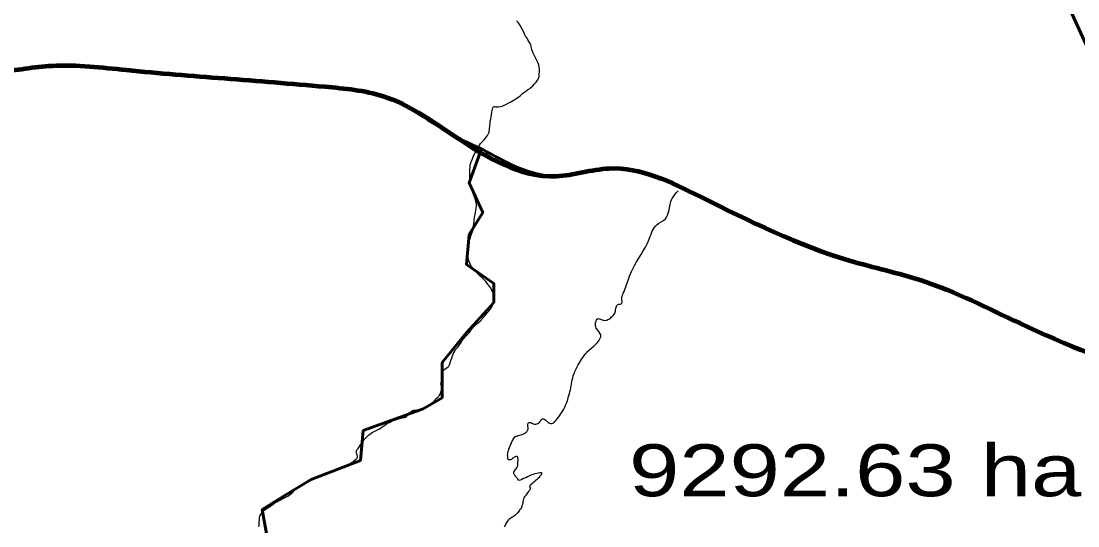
# Model space of a CAD drawing. Extents: x -1643653 to 4543381, y 1624270 to 13878484.
# Drawn here: x 707705 to 717870, y 8963952 to 8968811 of the extents above; entities that cross this region are included whole.
import ezdxf

# ---------------------------------------------------------------- set-up
doc = ezdxf.new("R2010")
doc.units = 0
doc.header["$LTSCALE"] = 200
doc.linetypes.add('LONG_DASH_SHORT_DASH', pattern=[9.9, 6, -1.2, 1.5, -1.2])
for name, color, linetype, lineweight in [('1', 7, 'Continuous', 13), ('24', 7, 'Continuous', 25), ('26', 7, 'Continuous', 106), ('27', 7, 'Continuous', 53), ('28', 7, 'Continuous', 53), ('29', 7, 'Continuous', 13), ('7', 7, 'LONG_DASH_SHORT_DASH', 60)]:
    doc.layers.add(name, color=color, linetype=linetype, lineweight=lineweight)
doc.layers.add('63', color=7, linetype='Continuous')

msp = doc.modelspace()

# ---------------------------------------------------------------- linework, layer by layer
at = {"layer": '1', "lineweight": 25}
msp.add_spline([(814781, 9009175.5), (814787.2, 9009173.4), (814796.9, 9009173.4), (814799.4, 9009172.4), (814805.1, 9009174.5), (814805.6, 9009176.5), (814811.7, 9009179.5), (814811.7, 9009179.5), (814801.5, 9009181), (814790.7, 9009181.5), (814784.1, 9009183.1), (814777.4, 9009185.1), (814778.4, 9009175.5)], degree=3, dxfattribs=at)
at = {"layer": '24'}
for points in [[(712690, 8968326.5), (712690.3, 8968347.4), (712687.7, 8968373.4), (712681.1, 8968396.6), (712670.7, 8968420.3), (712652.7, 8968457.2), (712635.7, 8968489.6), (712630.2, 8968501.8), (712618.7, 8968536.4), (712612.4, 8968563.2), (712607.7, 8968581.2), (712602.5, 8968594.8), (712582.9, 8968625.7), (712571.7, 8968645.8), (712556.8, 8968667.7), (712550.1, 8968679.4), (712536.4, 8968711.4), (712526.2, 8968733.8), (712504.6, 8968767.7), (712488.9, 8968793.2), (712481.3, 8968803.6), (712470.9, 8968814.8)], [(712191.7, 8967711.2), (712200.9, 8967729.7), (712202.5, 8967733.4), (712209.5, 8967765.4), (712210.5, 8967781.3), (712212.4, 8967793.3), (712218.1, 8967841.4), (712223.9, 8967871.9), (712226.8, 8967890.7), (712231.7, 8967931.5), (712234.9, 8967950.2), (712241.1, 8967974.7), (712244.5, 8967981.5), (712250, 8967986.4), (712254.2, 8967989), (712260.7, 8967989.8), (712272.7, 8967986.4), (712281.8, 8967985.6), (712298.5, 8967986.2), (712318.1, 8967989.3), (712330.9, 8967991.9), (712343.6, 8967997.4), (712367.4, 8968008.8), (712388.5, 8968021.1), (712416.3, 8968035.5), (712431.5, 8968043.6), (712450, 8968054.8), (712468.2, 8968066.3), (712491.7, 8968082.7), (712508.9, 8968095.7), (712514.9, 8968101.2), (712528.9, 8968113.6), (712541.7, 8968122.4), (712558.6, 8968135.7), (712577.2, 8968148), (712594.1, 8968160.2), (712604.8, 8968167.2), (712626.6, 8968188), (712644.6, 8968206), (712660.5, 8968224.8), (712673, 8968242.2), (712683.5, 8968264.3), (712688.2, 8968281), (712689.2, 8968296.1), (712690, 8968326.5)], [(712046.7, 8967486.3), (712056.6, 8967515.1), (712068, 8967536.8), (712085.3, 8967563.8), (712094.3, 8967578.9), (712108.4, 8967604.9), (712114.9, 8967617.8), (712124.7, 8967632.2), (712136.2, 8967644.8), (712162, 8967671.2), (712191.7, 8967711.2)], [(712010.1, 8966662.7), (712013.6, 8966680.7), (712018.3, 8966697.9), (712026.1, 8966724.5), (712034.9, 8966749.9), (712041.8, 8966770), (712048.3, 8966786.7), (712051.1, 8966796), (712053.9, 8966805.4), (712055.1, 8966820.5), (712056.4, 8966835.5), (712060.8, 8966868), (712061.7, 8966875.3), (712063.1, 8966891.8), (712067.3, 8966924.5), (712071.5, 8966948.2), (712079.1, 8966989.8), (712083.9, 8967030.2), (712084.2, 8967050), (712082.3, 8967065.3), (712071.5, 8967099), (712054.8, 8967152.1), (712043.2, 8967196.6), (712031.2, 8967236.3), (712025.9, 8967255.3), (712022.9, 8967266.6), (712021.3, 8967275.1), (712020.1, 8967289.9), (712021.3, 8967318.5), (712021.8, 8967333), (712019.9, 8967363), (712020.8, 8967382), (712022.9, 8967404.1), (712025.7, 8967426.3), (712030.2, 8967447.9), (712034.5, 8967455.4), (712046.7, 8967486.3)], [(711759.8, 8965408.9), (711762.8, 8965437.7), (711772.3, 8965449.9), (711782, 8965460.1), (711801.8, 8965475.1), (711812, 8965483.4), (711818.1, 8965490.2), (711822.9, 8965496.2), (711826.4, 8965502.4), (711831.9, 8965516.8), (711836.6, 8965535), (711844.2, 8965561.3), (711853.7, 8965587.6), (711862.3, 8965606.9), (711878.9, 8965640.7), (711881.7, 8965647.3), (711893.7, 8965658.9), (711907.8, 8965676), (711921, 8965693.7), (711937.6, 8965716.8), (711948.9, 8965735.5), (711961.2, 8965752.8), (711979.2, 8965774.9), (711988.2, 8965784.6), (712003.5, 8965798), (712011.1, 8965805.6), (712017.1, 8965812.5), (712033.5, 8965840.7), (712059.2, 8965870.5), (712089.4, 8965897), (712119.3, 8965922.3), (712146.4, 8965950.7), (712192.1, 8966005.7), (712217.5, 8966036.2), (712228.7, 8966055.3), (712241.9, 8966080.2), (712247.9, 8966092.2), (712251.6, 8966102.6), (712253.4, 8966114.4), (712253.2, 8966120.2), (712253.4, 8966136.1), (712252.7, 8966157.1), (712250.2, 8966169.6), (712246, 8966192.4), (712235.8, 8966214.5), (712215.5, 8966249.6), (712202.1, 8966269.7), (712191.2, 8966283.1), (712173.9, 8966303.2), (712143.5, 8966337.1), (712111.7, 8966366.2), (712091.6, 8966383.7), (712072.8, 8966403.6), (712045.8, 8966436.3), (712030.5, 8966459.8), (712020.8, 8966479.7), (712012.2, 8966506.2), (712007.8, 8966519.2), (712005.3, 8966533.7), (712003.9, 8966547.6), (712002.7, 8966566.2), (712003.7, 8966600.8), (712005.5, 8966632), (712006.5, 8966651.9), (712010.1, 8966662.7)], [(711099.7, 8964859.2), (711120.7, 8964869.8), (711134.7, 8964876.2), (711147.4, 8964883.5), (711161, 8964892.7), (711174.5, 8964903), (711187.8, 8964912.1), (711202.9, 8964922.2), (711217, 8964931.3), (711230.3, 8964939.3), (711239.5, 8964943.7), (711247.4, 8964948.7), (711265.6, 8964957.7), (711286, 8964966.3), (711305.5, 8964973.4), (711334.1, 8964982.8), (711358.9, 8964988.4), (711381.9, 8964993.7), (711392.8, 8964996.2), (711403.7, 8965000), (711411.9, 8965003.8), (711419, 8965010.9), (711432, 8965024.8), (711439.7, 8965034.5), (711450.9, 8965046), (711456.2, 8965052.5), (711466, 8965058.7), (711477.8, 8965064.3), (711491.9, 8965066.9), (711508.5, 8965068.4), (711519.7, 8965068.4), (711532, 8965068.8), (711539, 8965068.8), (711545.8, 8965068.8), (711552.3, 8965069.7), (711564.4, 8965073), (711580.7, 8965080), (711598.1, 8965090.7), (711608.4, 8965097.7), (711619.6, 8965107.5), (711630.5, 8965116.6), (711636.6, 8965123.5), (711642.2, 8965128), (711652.5, 8965134.4), (711664.9, 8965142.4), (711673.5, 8965148.9), (711679.4, 8965154.8), (711686.5, 8965163.6), (711692.4, 8965171.9), (711702.1, 8965181.3), (711711.6, 8965189), (711715.2, 8965192.5), (711719.9, 8965197.2), (711725.5, 8965204.8), (711734.4, 8965219), (711739.7, 8965228.7), (711743.5, 8965239), (711746.5, 8965248.2), (711748.2, 8965257.3), (711748.8, 8965265), (711750.3, 8965277.4), (711749.5, 8965286.2), (711747.7, 8965295.9), (711745, 8965307.4), (711743.6, 8965319.8), (711745.3, 8965332.2), (711748.9, 8965344.8), (711753.3, 8965359.9), (711757.7, 8965374.3), (711758.6, 8965382), (711758.9, 8965390.2), (711759.8, 8965401.7), (711759.8, 8965408.9)], [(712421.5, 8964748.8), (712426.5, 8964761.1), (712431.3, 8964771.9), (712434.6, 8964780.6), (712440.2, 8964790.3), (712447.7, 8964800.3), (712455, 8964807.6), (712460, 8964811.5), (712466.4, 8964814.6), (712475.8, 8964817), (712489.2, 8964821.2), (712503.7, 8964825.6), (712514.6, 8964829.5), (712524.9, 8964832.9), (712536.6, 8964836.8), (712547.2, 8964841.8), (712554.2, 8964846), (712560.1, 8964850.4), (712564, 8964853.5), (712568.7, 8964858.5), (712572.9, 8964864.1), (712575.7, 8964869.4), (712578.2, 8964875.8), (712581, 8964882.2), (712582.1, 8964887.8), (712582.1, 8964894.2), (712581.8, 8964899.4), (712580.7, 8964907.5), (712579.6, 8964916.1), (712579, 8964925.6), (712579, 8964931.7), (712580.2, 8964935.9), (712583.5, 8964940.6), (712587.1, 8964943.4), (712590.5, 8964945.7), (712596.1, 8964946.2), (712603.6, 8964945.7), (712610, 8964944.3), (712614.8, 8964942.3), (712619.8, 8964939.8), (712624.8, 8964937.3), (712628.9, 8964935.6), (712634.8, 8964933.4), (712643.5, 8964931.5), (712654.6, 8964931.5), (712665.8, 8964933.1), (712678, 8964937), (712685.3, 8964940.7), (712689.2, 8964944.3), (712694.8, 8964952.1), (712700.1, 8964960.4), (712705.4, 8964969.6), (712709.6, 8964975.5), (712715.7, 8964980), (712719, 8964982.2), (712724.1, 8964983), (712728.5, 8964983), (712732.4, 8964981.6), (712735.5, 8964979.4), (712742.2, 8964975.2), (712751.4, 8964968.5), (712759.2, 8964961.6), (712771.2, 8964950.7), (712778.7, 8964943.7), (712788.8, 8964939.7)], [(709992.3, 8963944.1), (709993.5, 8963956.8), (709995.3, 8963972.7), (709995.9, 8963988.3), (709997, 8964009.5), (709997, 8964025.7), (709997.6, 8964037.2), (710000.6, 8964046.7), (710009.7, 8964060.8), (710023.7, 8964079.6), (710032.8, 8964091.9), (710040.8, 8964100.5), (710053.5, 8964110.8), (710070.6, 8964121.1), (710085.3, 8964130), (710108.5, 8964144.7), (710128.6, 8964161.2), (710143.6, 8964170.3), (710163.7, 8964183.3), (710175.5, 8964189.5), (710198.5, 8964199.8), (710207.1, 8964204.8), (710239.1, 8964222.6), (710269, 8964236.8), (710280.8, 8964244.5), (710300.8, 8964260.7), (710318.8, 8964277.8), (710324.1, 8964282.8), (710334.9, 8964292.4), (710352.3, 8964308), (710365.6, 8964319.5), (710381.8, 8964332.8), (710398.6, 8964344), (710415.8, 8964353.7), (710432, 8964361.1), (710465.5, 8964376), (710498.9, 8964391), (710528.1, 8964404.3), (710549.6, 8964416.4), (710567.2, 8964426.9), (710581.1, 8964436), (710600.6, 8964447), (710615.1, 8964454.3), (710633.7, 8964461.1), (710652, 8964463.5), (710671.7, 8964467.6), (710688.3, 8964470.8), (710699.5, 8964474.7), (710713.8, 8964479.8), (710728.9, 8964486.9), (710742.8, 8964493.1), (710755.2, 8964500.7), (710762.2, 8964506.3), (710768.7, 8964511), (710780, 8964516), (710789.1, 8964519.9), (710804.5, 8964525.5), (710822.7, 8964530.8), (710837.2, 8964537.9), (710856, 8964546), (710870.1, 8964554), (710881.6, 8964561.9), (710894.9, 8964569.9), (710903.8, 8964573.7), (710914.7, 8964583.2), (710923, 8964589.9), (710931.2, 8964597.6), (710935.3, 8964602.9), (710939.2, 8964609.1), (710940.1, 8964615.3), (710940.2, 8964623.8), (710938.7, 8964629.9), (710936.9, 8964636.7), (710933.1, 8964645), (710930.7, 8964651.2), (710929.2, 8964656.8), (710928.9, 8964662.4), (710929.8, 8964669.2), (710931.9, 8964675.1), (710935.4, 8964682.7), (710941.9, 8964691.8), (710946.3, 8964697.5), (710953.8, 8964707.1), (710960.9, 8964717.7), (710970, 8964730.7), (710977.7, 8964744), (710983.9, 8964754.9), (710990.4, 8964766.4), (710997.2, 8964774.6), (711004.6, 8964783.2), (711020.6, 8964799.3), (711033.6, 8964812.3), (711045.1, 8964823.8), (711055.7, 8964832.3), (711067.5, 8964840.6), (711082.3, 8964849.4), (711099.7, 8964859.2)], [(712479.6, 8964525.8), (712481.6, 8964533.3), (712482.7, 8964541.1), (712483.2, 8964550.3), (712483.8, 8964560.5), (712484.4, 8964573.6), (712485, 8964582.2), (712485, 8964591.4), (712483.8, 8964606.2), (712483.8, 8964613.4), (712481.3, 8964617.1), (712476.6, 8964619.3), (712470.7, 8964620.7), (712463.8, 8964620.1), (712458.8, 8964618.2), (712448.8, 8964612.1), (712441, 8964607), (712432.3, 8964600.3), (712421.7, 8964591.7), (712415, 8964587.8), (712409.2, 8964587.2), (712402.8, 8964586.4), (712395.8, 8964588.6), (712390.5, 8964592.3), (712388.2, 8964598.1), (712386, 8964605.4), (712385.2, 8964611.2), (712385.5, 8964621.5), (712384.9, 8964634), (712386.1, 8964646), (712388.3, 8964661.9), (712392.7, 8964675.6), (712396.7, 8964690.6), (712401.4, 8964706.8), (712407.8, 8964721.5), (712415.9, 8964737.1), (712421.5, 8964748.8)], [(712600.3, 8964302.1), (712603.4, 8964308), (712604.8, 8964311.1), (712605.3, 8964314.4), (712604.8, 8964319.7), (712603.1, 8964323), (712600.9, 8964325.8), (712599.2, 8964330.3), (712598.7, 8964334.2), (712599.8, 8964337.5), (712601.4, 8964341.7), (712604.8, 8964346.2), (712609.8, 8964350.6), (712615.1, 8964355.3), (712628.8, 8964366.5), (712638.3, 8964375.4), (712650.5, 8964385.2), (712660.2, 8964393.8), (712668.8, 8964401), (712677.8, 8964410), (712689.8, 8964422.2), (712696.5, 8964430.3), (712701.5, 8964436.7), (712709.8, 8964445.6), (712713.5, 8964450.3), (712715.4, 8964457), (712715.4, 8964460.9), (712711.8, 8964463.2), (712705.1, 8964464), (712695.6, 8964462.3), (712680.3, 8964458.4), (712665.5, 8964456.2), (712648, 8964452.2), (712631.8, 8964446.9), (712615.9, 8964442.5), (712600.6, 8964435.8), (712589.1, 8964429.9), (712577.4, 8964424.3), (712558.7, 8964416), (712538.9, 8964407.9), (712520.6, 8964397.3), (712515, 8964394), (712505.5, 8964390.7), (712498, 8964389.8), (712492.4, 8964391.2), (712489.6, 8964393.4), (712484, 8964400.1), (712478.7, 8964408.2), (712470.1, 8964417.7), (712462, 8964426), (712455.8, 8964435.5), (712450.5, 8964442.2), (712446.1, 8964449.4), (712443.3, 8964455.6), (712443.3, 8964460.6), (712443.3, 8964465.3), (712443.9, 8964467.8), (712445.3, 8964471.7), (712448.9, 8964477), (712453.4, 8964484), (712460.3, 8964494.3), (712466.2, 8964501), (712472.6, 8964510.7), (712476.2, 8964517.7), (712479.6, 8964525.8)], [(712364.7, 8963959.7), (712369, 8963967.4), (712374, 8963979.4), (712382.1, 8963994.2), (712391.6, 8964008.1), (712397.2, 8964015.1), (712407.2, 8964023.7), (712414.7, 8964029.3), (712425.1, 8964036.3), (712431.6, 8964040.4), (712451.1, 8964051.2), (712462, 8964058.8), (712470.7, 8964066.8), (712480.2, 8964076.6), (712488.5, 8964085), (712495.5, 8964093.9), (712501.6, 8964102.5), (712505.9, 8964108.6), (712510.1, 8964115), (712516.8, 8964123.3), (712521.6, 8964132.2), (712524.6, 8964141.4), (712527.7, 8964153.4), (712529.9, 8964164.8), (712532.7, 8964175.4), (712535.5, 8964185.8), (712537.5, 8964198.3), (712541.4, 8964211.4), (712543.9, 8964218.9), (712548.1, 8964228.1), (712554.2, 8964237), (712562.9, 8964248.1), (712571.5, 8964260.7), (712579.4, 8964269), (712590, 8964284.1), (712596.7, 8964295.4), (712600.3, 8964302.1)], [(712355.8, 8963944.4), (712360.8, 8963953.3), (712364.7, 8963959.7)]]:
    msp.add_lwpolyline(points, dxfattribs=at)
msp.add_spline([(712788.8, 8964939.7), (712810, 8964936.4), (712849.2, 8964965.8), (712942.3, 8965114.4), (712988, 8965263.1), (713022.3, 8965413.3), (713069.7, 8965512.9), (713157.9, 8965633.8), (713246.1, 8965715.4), (713280.3, 8965792.2), (713237.9, 8965855.9), (713229.7, 8965902.9), (713239.5, 8965932.3), (713254.2, 8965947.1), (713278.7, 8965940.5), (713308.1, 8965930.7), (713347.3, 8965937.3), (713384.8, 8965963.4), (713415.9, 8965999.3), (713425.7, 8966043.5), (713442, 8966081), (713468.1, 8966087.6), (713484.5, 8966095.8), (713482.8, 8966135), (713497.5, 8966192.2), (713549.8, 8966334.3), (713585.7, 8966420.9), (713746.6, 8966711.8), (713820.1, 8966850.6), (713901.8, 8966907.8), (713934.4, 8966981.3), (713967.1, 8967103.9), (714024.2, 8967177.4)], degree=3, dxfattribs=at)
at = {"layer": '26'}
for points in [[(676174.9, 8960921), (676589.7, 8959851), (677298.5, 8959085), (677905.7, 8958370.4), (678108.1, 8958127.9), (678628.8, 8957871.5), (679175.3, 8957678.5), (679634.1, 8957740.2), (680271.7, 8957890.1), (680680.6, 8958130.1), (682556.7, 8958821.8), (683435.7, 8958881.7), (684580.7, 8958673.6), (685598.3, 8958453.2), (686374.5, 8958348.3), (687212.1, 8957836.1), (687682.2, 8957630.7), (688306.1, 8957615.5), (689591.9, 8957533.9), (690585.7, 8957606.1), (691389.1, 8957793.5), (691759.3, 8957957.3), (692919.9, 8958245), (693572, 8958700.2), (694136.4, 8959422.7), (694705.3, 8960908.2), (694927.7, 8961937.4), (695327.4, 8962800.5), (695494.2, 8963028.7), (696954.2, 8966672.4), (698159, 8968028.2), (699003.1, 8968647.8), (699373.7, 8968875.2), (699705.8, 8969051.9), (700930.8, 8969479.2), (701631.8, 8969565.3), (702395, 8969409.6), (703157, 8969037.7), (703804.2, 8968640.8), (704732, 8968306.3), (704974.2, 8968343.5), (705432.6, 8968328.9), (706400.3, 8968312.2), (707482.9, 8968320.5), (708005.4, 8968381.9), (708718.3, 8968340.8), (709660.3, 8968260.6), (710627.7, 8968180.3), (711187.5, 8968089), (711873, 8967704.7), (712851.5, 8967319.2), (713361.3, 8967393.4), (714238.5, 8967122.7), (715674, 8966506.4), (716373.4, 8966312.8), (717313.4, 8965902), (718673.1, 8965375), (719658.3, 8965140.1)], [(691088.7, 8957705.7), (691389.1, 8957793.5), (691759.3, 8957957.3), (692919.9, 8958245), (693572, 8958700.2), (694136.4, 8959422.7), (694705.3, 8960908.2), (694927.7, 8961937.4), (695327.4, 8962800.5), (695494.2, 8963028.7), (696954.2, 8966672.4), (698159, 8968028.2), (699003.1, 8968647.8), (699373.7, 8968875.2), (699705.8, 8969051.9), (700930.8, 8969479.2), (701631.8, 8969565.3), (702395, 8969409.6), (703157, 8969037.7), (703804.2, 8968640.8), (704732, 8968306.3), (704974.2, 8968343.5), (705432.6, 8968328.9), (706400.3, 8968312.2), (707482.9, 8968320.5), (708005.4, 8968381.9), (708718.3, 8968340.8), (709660.3, 8968260.6), (710627.7, 8968180.3), (711187.5, 8968089), (711873, 8967704.7), (712851.5, 8967319.2), (713361.3, 8967393.4), (714238.5, 8967122.7), (715674, 8966506.4), (716373.4, 8966312.8), (717313.4, 8965902), (718673.1, 8965375), (719658.3, 8965140.1)]]:
    msp.add_spline(points, degree=3, dxfattribs=at)
at = {"layer": '27'}
msp.add_lwpolyline([(710103.3, 8963663.3), (710024.7, 8964109.1), (710234.3, 8964240.2), (710496.4, 8964397.5), (710968.1, 8964581.1), (710994.3, 8964869.5), (711570.9, 8965079.3), (711754.3, 8965184.2), (711754.3, 8965525), (711990.2, 8965813.5), (712252.3, 8966101.9), (712252.3, 8966285.4), (711990.2, 8966469), (712016.4, 8966757.4), (712147.5, 8966967.2), (712016.4, 8967255.6), (712133.2, 8967582.6)], dxfattribs=at)
msp.add_lwpolyline([(710103.3, 8963663.3), (710024.7, 8964109.1), (710234.3, 8964240.2), (710496.4, 8964397.5), (710968.1, 8964581.1), (710994.3, 8964869.5), (711570.9, 8965079.3), (711754.3, 8965184.2), (711754.3, 8965525), (711990.2, 8965813.5), (712252.3, 8966101.9), (712252.3, 8966285.4), (711990.2, 8966469), (712016.4, 8966757.4), (712147.5, 8966967.2), (712016.4, 8967255.6), (712133.2, 8967582.6)], dxfattribs=at)
for points in [[(709660.3, 8968260.6), (708718.3, 8968340.8), (708005.4, 8968381.9), (707482.9, 8968320.5)], [(712133.2, 8967582.6), (711873, 8967704.7), (711187.5, 8968089), (710627.7, 8968180.3), (709660.3, 8968260.6)], [(712135.6, 8967581.5), (712851.5, 8967319.2), (713361.3, 8967393.4), (714238.5, 8967122.7), (715674, 8966506.4), (716373.4, 8966312.8), (717313.4, 8965902), (718673.1, 8965375), (719615.4, 8965150.3)]]:
    msp.add_spline(points, degree=3, dxfattribs=at)
at = {"layer": '28'}
msp.add_line((712135.6, 8967581.5), (712133.2, 8967582.6), dxfattribs=at)
for points in [[(709660.3, 8968260.6), (708718.3, 8968340.8), (708005.4, 8968381.9), (707482.9, 8968320.5)], [(712133.2, 8967582.6), (711873, 8967704.7), (711187.5, 8968089), (710627.7, 8968180.3), (709660.3, 8968260.6)], [(719615.4, 8965150.3), (718673.1, 8965375), (717313.4, 8965902), (716373.4, 8966312.8), (715674, 8966506.4), (714238.5, 8967122.7), (713361.3, 8967393.4), (712851.5, 8967319.2), (712135.6, 8967581.5)]]:
    msp.add_spline(points, degree=3, dxfattribs=at)
at = {"layer": '29', "lineweight": 53}
msp.add_line((712135.6, 8967581.5), (712133.2, 8967582.6), dxfattribs=at)
for points in [[(710103.3, 8963663.3), (710024.7, 8964109.1), (710234.3, 8964240.2), (710496.4, 8964397.5), (710968.1, 8964581.1), (710994.3, 8964869.5), (711570.9, 8965079.3), (711754.3, 8965184.2), (711754.3, 8965525), (711990.2, 8965813.5), (712252.3, 8966101.9), (712252.3, 8966285.4), (711990.2, 8966469), (712016.4, 8966757.4), (712147.5, 8966967.2), (712016.4, 8967255.6), (712133.2, 8967582.6)], [(712133.2, 8967582.6), (712016.4, 8967255.6), (712147.5, 8966967.2), (712016.4, 8966757.4), (711990.2, 8966469), (712252.3, 8966285.4), (712252.3, 8966101.9), (711990.2, 8965813.5), (711754.3, 8965525), (711754.3, 8965184.2), (711570.9, 8965079.3), (710994.3, 8964869.5), (710968.1, 8964581.1), (710496.4, 8964397.5), (710234.3, 8964240.2), (710024.7, 8964109.1), (710103.3, 8963663.3)]]:
    msp.add_lwpolyline(points, dxfattribs=at)
for points in [[(709660.3, 8968260.6), (708718.3, 8968340.8), (708005.4, 8968381.9), (707482.9, 8968320.5)], [(712133.2, 8967582.6), (711873, 8967704.7), (711187.5, 8968089), (710627.7, 8968180.3), (709660.3, 8968260.6)], [(719491, 8965193.2), (718673.1, 8965375), (717313.4, 8965902), (716373.4, 8966312.8), (715674, 8966506.4), (714238.5, 8967122.7), (713361.3, 8967393.4), (712851.5, 8967319.2), (712135.6, 8967581.5)]]:
    msp.add_spline(points, degree=3, dxfattribs=at)
at = {"layer": '7'}
msp.add_lwpolyline([(714387.4, 8969902.2), (714562.6, 8969724), (714791.2, 8969580.7), (715019.8, 8969437.3), (715266.3, 8969329.2), (715566.5, 8969291.3), (716240, 8969497.5), (716452.6, 8969548.7), (716647.3, 8969582.3), (716912.5, 8969580.1), (717194.9, 8969524.6), (717616.1, 8969176.7), (717779.5, 8968954.6), (717981.6, 8968510.6), (718255.9, 8967518.7), (718550, 8966774), (718899, 8966240.8), (719126.6, 8965991.5), (719265.4, 8965689.9), (719369.1, 8965406.3), (719491, 8965193.2), (719658.3, 8965140.1)], dxfattribs=at)

# ---------------------------------------------------------------- texts
at = {"layer": '63', "width": 1.3}
msp.add_text(' 9292.63 ha', height=500, dxfattribs=at).set_placement((713311.3, 8964237.1))

doc.saveas('drawing.dxf')
